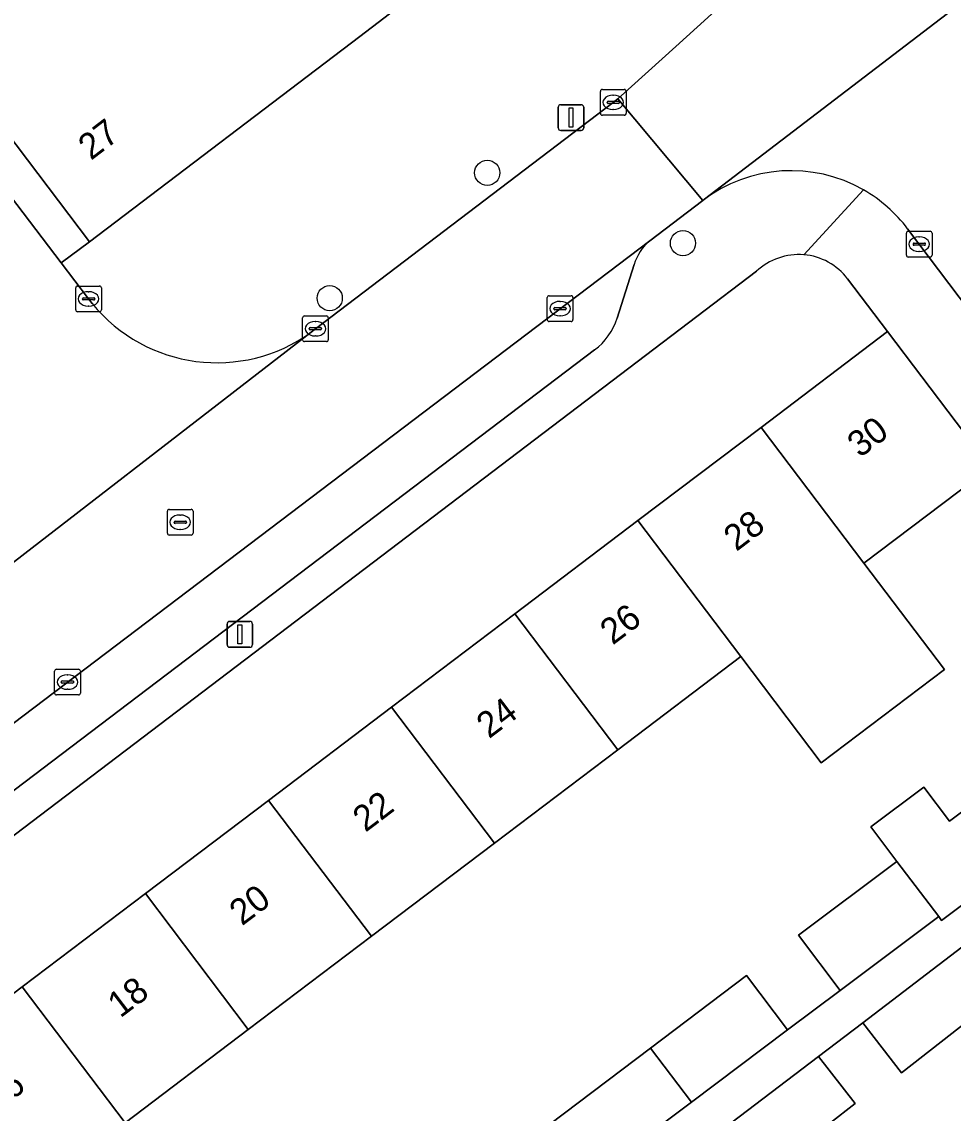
# Model space of a CAD drawing. Extents: x 160030 to 160839, y 385325 to 386450.
# Drawn here: x 160297.9 to 160334.07, y 385892.89 to 385935.27 of the extents above; entities that cross this region are included whole.
import ezdxf

# ---------------------------------------------------------------- set-up
doc = ezdxf.new("R2010")
doc.units = 0
for name, color, linetype in [('IMGEO_Boom', 7, 'Continuous'), ('IMGEO_Erf', 7, 'Continuous'), ('IMGEO_Kolk', 7, 'Continuous'), ('IMGEO_Lichtmast', 7, 'Continuous'), ('IMGEO_Pand', 7, 'Continuous'), ('IMGEO_Pand_nummerreeks', 7, 'Continuous'), ('IMGEO_Parkeervlak_open', 7, 'Continuous'), ('IMGEO_Rijbaan_lokaal_open', 7, 'Continuous'), ('IMGEO_Rioolput', 7, 'Continuous'), ('IMGEO_Voetpad_open', 7, 'Continuous')]:
    doc.layers.add(name, color=color, linetype=linetype)

msp = doc.modelspace()

# ---------------------------------------------------------------- linework, layer by layer
at = {"layer": 'IMGEO_Boom'}
for centre in [(160315.976, 385929.404), (160323.578, 385926.671), (160309.859, 385924.538)]:
    msp.add_circle(centre, 0.489, dxfattribs=at)
at = {"layer": 'IMGEO_Erf'}
for points in [[(160326.435, 385925.58), (160256.578, 385872.537), (160259.529, 385868.732), (160264.444, 385872.453), (160269.226, 385876.074), (160274.008, 385879.694), (160278.789, 385883.315), (160283.571, 385886.936), (160288.353, 385890.556), (160293.136, 385894.177), (160297.918, 385897.798)], [(160297.918, 385897.798), (160302.699, 385901.418), (160307.481, 385905.039), (160312.263, 385908.659), (160317.045, 385912.28), (160321.827, 385915.9), (160326.609, 385919.521), (160331.526, 385923.244), (160329.973, 385925.286)], [(160335.523, 385917.965), (160330.606, 385914.242), (160333.73, 385910.117), (160328.946, 385906.496), (160325.824, 385910.621), (160321.042, 385907), (160316.26, 385903.38), (160311.478, 385899.76), (160306.696, 385896.139), (160301.914, 385892.519)], [(160318.397, 385892.456), (160322.315, 385895.423), (160326.039, 385898.243), (160327.643, 385896.124), (160329.682, 385897.653), (160328.069, 385899.805), (160331.888, 385902.669), (160330.876, 385904.007), (160332.933, 385905.55), (160333.926, 385904.225), (160336.35, 385906.042)], [(160346.831, 385892.796), (160351.765, 385896.532), (160345.638, 385904.618), (160341.817, 385901.725), (160340.234, 385903.815), (160338.393, 385902.36), (160339.835, 385900.507), (160335.863, 385897.417), (160332.066, 385894.462), (160330.557, 385896.401), (160328.841, 385895.097), (160330.268, 385893.263), (160326.279, 385890.159)]]:
    msp.add_lwpolyline(points, dxfattribs=at)
for centre, radius, start, end in [((160328.074, 385923.836), 2.393, 85.3138, 133.2162), ((160328.072, 385923.842), 2.388, 37.2264, 85.2657)]:
    msp.add_arc(centre, radius, start, end, dxfattribs=at)
at = {"layer": 'IMGEO_Kolk'}
for p, q in [((160320.446, 385932.639), (160321.298, 385932.639)), ((160320.371, 385931.713), (160320.371, 385932.565)), ((160320.859, 385932.419), (160320.884, 385932.419)), ((160321.372, 385932.565), (160321.372, 385931.713)), ((160320.63, 385932.133), (160320.63, 385932.145)), ((160321.068, 385932.096), (160320.67, 385932.096)), ((160320.673, 385932.182), (160321.071, 385932.182)), ((160320.882, 385931.859), (160320.857, 385931.859)), ((160321.114, 385932.145), (160321.114, 385932.133)), ((160321.298, 385931.639), (160320.446, 385931.639)), ((160332.328, 385927.133), (160333.18, 385927.133)), ((160332.253, 385926.207), (160332.253, 385927.059)), ((160332.741, 385926.913), (160332.766, 385926.913)), ((160333.254, 385927.059), (160333.254, 385926.207)), ((160332.512, 385926.627), (160332.512, 385926.639)), ((160332.95, 385926.59), (160332.552, 385926.59)), ((160332.555, 385926.676), (160332.953, 385926.676)), ((160332.764, 385926.353), (160332.739, 385926.353)), ((160332.996, 385926.639), (160332.996, 385926.627)), ((160333.18, 385926.133), (160332.328, 385926.133)), ((160300.068, 385925.008), (160300.92, 385925.008)), ((160299.993, 385924.082), (160299.993, 385924.934)), ((160300.481, 385924.788), (160300.506, 385924.788)), ((160300.994, 385924.934), (160300.994, 385924.082)), ((160318.379, 385924.63), (160319.231, 385924.63)), ((160300.252, 385924.502), (160300.252, 385924.514)), ((160300.69, 385924.465), (160300.292, 385924.465)), ((160300.295, 385924.551), (160300.693, 385924.551)), ((160300.504, 385924.228), (160300.479, 385924.228)), ((160300.736, 385924.514), (160300.736, 385924.502)), ((160318.304, 385923.704), (160318.304, 385924.556)), ((160318.606, 385924.173), (160319.004, 385924.173)), ((160318.792, 385924.41), (160318.817, 385924.41)), ((160319.305, 385924.556), (160319.305, 385923.704)), ((160300.92, 385924.008), (160300.068, 385924.008)), ((160308.801, 385922.923), (160308.801, 385923.775)), ((160308.876, 385923.849), (160309.728, 385923.849)), ((160309.802, 385923.775), (160309.802, 385922.923)), ((160318.563, 385924.124), (160318.563, 385924.136)), ((160319.001, 385924.087), (160318.603, 385924.087)), ((160318.815, 385923.85), (160318.79, 385923.85)), ((160319.047, 385924.136), (160319.047, 385924.124)), ((160309.06, 385923.343), (160309.06, 385923.355)), ((160309.498, 385923.306), (160309.1, 385923.306)), ((160309.103, 385923.392), (160309.501, 385923.392)), ((160309.289, 385923.629), (160309.314, 385923.629)), ((160309.544, 385923.355), (160309.544, 385923.343)), ((160319.231, 385923.63), (160318.379, 385923.63)), ((160309.312, 385923.069), (160309.287, 385923.069)), ((160309.728, 385922.849), (160308.876, 385922.849)), ((160299.172, 385909.204), (160299.172, 385910.056)), ((160299.247, 385910.13), (160300.099, 385910.13)), ((160299.66, 385909.91), (160299.685, 385909.91)), ((160300.173, 385910.056), (160300.173, 385909.204)), ((160299.431, 385909.624), (160299.431, 385909.636)), ((160299.869, 385909.587), (160299.471, 385909.587)), ((160299.474, 385909.673), (160299.872, 385909.673)), ((160299.683, 385909.35), (160299.658, 385909.35)), ((160299.915, 385909.636), (160299.915, 385909.624)), ((160300.099, 385909.13), (160299.247, 385909.13))]:
    msp.add_line(p, q, dxfattribs=at)
for points in [[(160320.446, 385932.639), (160321.298, 385932.639)], [(160320.371, 385931.713), (160320.371, 385932.565)], [(160321.372, 385932.565), (160321.372, 385931.713)], [(160321.298, 385931.639), (160320.446, 385931.639)], [(160332.328, 385927.133), (160333.18, 385927.133)], [(160332.253, 385926.207), (160332.253, 385927.059)], [(160333.254, 385927.059), (160333.254, 385926.207)], [(160333.18, 385926.133), (160332.328, 385926.133)], [(160300.068, 385925.008), (160300.92, 385925.008)], [(160299.993, 385924.082), (160299.993, 385924.934)], [(160300.994, 385924.934), (160300.994, 385924.082)], [(160318.379, 385924.63), (160319.231, 385924.63)], [(160318.304, 385923.704), (160318.304, 385924.556)], [(160319.305, 385924.556), (160319.305, 385923.704)], [(160300.92, 385924.008), (160300.068, 385924.008)], [(160308.801, 385922.923), (160308.801, 385923.775)], [(160308.876, 385923.849), (160309.728, 385923.849)], [(160309.802, 385923.775), (160309.802, 385922.923)], [(160319.231, 385923.63), (160318.379, 385923.63)], [(160309.728, 385922.849), (160308.876, 385922.849)], [(160299.172, 385909.204), (160299.172, 385910.056)], [(160299.247, 385910.13), (160300.099, 385910.13)], [(160300.173, 385910.056), (160300.173, 385909.204)], [(160300.099, 385909.13), (160299.247, 385909.13)]]:
    msp.add_lwpolyline(points, dxfattribs=at)
for centre, radius, start, end in [((160320.448, 385932.563), 0.0765, 91.552, 178.448), ((160320.448, 385932.563), 0.0765, 91.552, 178.448), ((160321.296, 385932.563), 0.0765, 1.552, 88.448), ((160321.296, 385932.563), 0.0765, 1.552, 88.448), ((160320.67, 385932.142), 0.0403, 85.8775, 175.7526), ((160320.667, 385932.132), 0.0366, 178.938, 274.7102), ((160321.071, 385932.139), 0.043, 264.8664, 352.4533), ((160321.075, 385932.144), 0.0386, 1.7309, 96.639), ((160320.448, 385931.715), 0.0765, 181.552, 268.448), ((160320.448, 385931.715), 0.0765, 181.552, 268.448), ((160321.296, 385931.715), 0.0765, 271.552, 358.448), ((160321.296, 385931.715), 0.0765, 271.552, 358.448), ((160332.33, 385927.057), 0.0765, 91.552, 178.448), ((160332.33, 385927.057), 0.0765, 91.552, 178.448), ((160333.178, 385927.057), 0.0765, 1.552, 88.448), ((160333.178, 385927.057), 0.0765, 1.552, 88.448), ((160332.552, 385926.636), 0.0403, 85.8775, 175.7526), ((160332.549, 385926.626), 0.0366, 178.938, 274.7102), ((160332.953, 385926.633), 0.043, 264.8664, 352.4533), ((160332.957, 385926.638), 0.0386, 1.7309, 96.639), ((160332.33, 385926.209), 0.0765, 181.552, 268.448), ((160332.33, 385926.209), 0.0765, 181.552, 268.448), ((160333.178, 385926.209), 0.0765, 271.552, 358.448), ((160333.178, 385926.209), 0.0765, 271.552, 358.448), ((160300.07, 385924.932), 0.0765, 91.552, 178.448), ((160300.07, 385924.932), 0.0765, 91.552, 178.448), ((160300.918, 385924.932), 0.0765, 1.552, 88.448), ((160300.918, 385924.932), 0.0765, 1.552, 88.448), ((160318.381, 385924.554), 0.0765, 91.552, 178.448), ((160318.381, 385924.554), 0.0765, 91.552, 178.448), ((160319.229, 385924.554), 0.0765, 1.552, 88.448), ((160319.229, 385924.554), 0.0765, 1.552, 88.448), ((160300.292, 385924.511), 0.0403, 85.8775, 175.7526), ((160300.289, 385924.501), 0.0366, 178.938, 274.7102), ((160300.693, 385924.508), 0.043, 264.8664, 352.4533), ((160300.697, 385924.513), 0.0386, 1.7309, 96.639), ((160318.603, 385924.133), 0.0403, 85.8775, 175.7526), ((160319.008, 385924.135), 0.0386, 1.7309, 96.639), ((160300.07, 385924.084), 0.0765, 181.552, 268.448), ((160300.07, 385924.084), 0.0765, 181.552, 268.448), ((160300.918, 385924.084), 0.0765, 271.552, 358.448), ((160300.918, 385924.084), 0.0765, 271.552, 358.448), ((160308.878, 385923.773), 0.0765, 91.552, 178.448), ((160308.878, 385923.773), 0.0765, 91.552, 178.448), ((160309.726, 385923.773), 0.0765, 1.552, 88.448), ((160309.726, 385923.773), 0.0765, 1.552, 88.448), ((160318.6, 385924.123), 0.0366, 178.938, 274.7102), ((160319.004, 385924.13), 0.043, 264.8664, 352.4533), ((160309.1, 385923.352), 0.0403, 85.8775, 175.7526), ((160309.097, 385923.342), 0.0366, 178.938, 274.7102), ((160309.501, 385923.349), 0.043, 264.8664, 352.4533), ((160309.505, 385923.354), 0.0386, 1.7309, 96.639), ((160318.381, 385923.706), 0.0765, 181.552, 268.448), ((160318.381, 385923.706), 0.0765, 181.552, 268.448), ((160319.229, 385923.706), 0.0765, 271.552, 358.448), ((160319.229, 385923.706), 0.0765, 271.552, 358.448), ((160308.878, 385922.925), 0.0765, 181.552, 268.448), ((160308.878, 385922.925), 0.0765, 181.552, 268.448), ((160309.726, 385922.925), 0.0765, 271.552, 358.448), ((160309.726, 385922.925), 0.0765, 271.552, 358.448), ((160299.249, 385910.054), 0.0765, 91.552, 178.448), ((160299.249, 385910.054), 0.0765, 91.552, 178.448), ((160300.097, 385910.054), 0.0765, 1.552, 88.448), ((160300.097, 385910.054), 0.0765, 1.552, 88.448), ((160299.471, 385909.633), 0.0403, 85.8775, 175.7526), ((160299.468, 385909.623), 0.0366, 178.938, 274.7102), ((160299.872, 385909.63), 0.043, 264.8664, 352.4533), ((160299.876, 385909.635), 0.0386, 1.7309, 96.639), ((160299.249, 385909.206), 0.0765, 181.552, 268.448), ((160299.249, 385909.206), 0.0765, 181.552, 268.448), ((160300.097, 385909.206), 0.0765, 271.552, 358.448), ((160300.097, 385909.206), 0.0765, 271.552, 358.448)]:
    msp.add_arc(centre, radius, start, end, dxfattribs=at)
for centre, major_axis, ratio, start_param, end_param in [((160320.858, 385932.139), (-0.387, 0.002), 0.722429, 4.712389, 7.853982), ((160320.883, 385932.139), (-0.39, 0.002), 0.717154, 1.570796, 4.712389), ((160332.74, 385926.633), (-0.387, 0.002), 0.722429, 4.712389, 7.853982), ((160332.765, 385926.633), (-0.39, 0.002), 0.717154, 1.570796, 4.712389), ((160300.48, 385924.508), (-0.387, 0.002), 0.722429, 4.712389, 7.853982), ((160300.505, 385924.508), (-0.39, 0.002), 0.717154, 1.570796, 4.712389), ((160318.791, 385924.13), (-0.387, 0.002), 0.722429, 4.712389, 7.853982), ((160318.816, 385924.13), (-0.39, 0.002), 0.717154, 1.570796, 4.712389), ((160309.288, 385923.349), (-0.387, 0.002), 0.722429, 4.712389, 7.853982), ((160309.313, 385923.349), (-0.39, 0.002), 0.717154, 1.570796, 4.712389), ((160299.659, 385909.63), (-0.387, 0.002), 0.722429, 4.712389, 7.853982), ((160299.684, 385909.63), (-0.39, 0.002), 0.717154, 1.570796, 4.712389)]:
    msp.add_ellipse(centre, major_axis=major_axis, ratio=ratio, start_param=start_param, end_param=end_param, dxfattribs=at)
at = {"layer": 'IMGEO_Lichtmast'}
for p, q in [((160318.733, 385931.148), (160318.733, 385931.948)), ((160318.733, 385931.948), (160318.733, 385931.148)), ((160318.833, 385932.048), (160319.623, 385932.048)), ((160319.623, 385932.048), (160318.833, 385932.048)), ((160319.723, 385931.948), (160319.723, 385931.148)), ((160319.723, 385931.148), (160319.723, 385931.948)), ((160319.623, 385931.048), (160318.833, 385931.048)), ((160318.833, 385931.048), (160319.623, 385931.048)), ((160305.87, 385911.084), (160305.87, 385911.884)), ((160305.87, 385911.884), (160305.87, 385911.084)), ((160305.97, 385911.984), (160306.76, 385911.984)), ((160306.76, 385911.984), (160305.97, 385911.984)), ((160306.86, 385911.884), (160306.86, 385911.084)), ((160306.86, 385911.084), (160306.86, 385911.884)), ((160306.76, 385910.984), (160305.97, 385910.984)), ((160305.97, 385910.984), (160306.76, 385910.984))]:
    msp.add_line(p, q, dxfattribs=at)
for points in [[(160319.153, 385931.923), (160319.303, 385931.923), (160319.303, 385931.173), (160319.153, 385931.173), (160319.153, 385931.923)], [(160306.29, 385911.859), (160306.44, 385911.859), (160306.44, 385911.109), (160306.29, 385911.109), (160306.29, 385911.859)]]:
    msp.add_lwpolyline(points, dxfattribs=at)
for centre, start, end in [((160318.833, 385931.948), 90, 180), ((160318.833, 385931.948), 90, 180), ((160319.623, 385931.948), 0, 90), ((160319.623, 385931.948), 360, 90), ((160318.833, 385931.148), 180, 270), ((160318.833, 385931.148), 180, 270), ((160319.623, 385931.148), 270, 0), ((160319.623, 385931.148), 270, 0), ((160305.97, 385911.884), 90, 180), ((160305.97, 385911.884), 90, 180), ((160306.76, 385911.884), 0, 90), ((160306.76, 385911.884), 360, 90), ((160305.97, 385911.084), 180, 270), ((160305.97, 385911.084), 180, 270), ((160306.76, 385911.084), 270, 0), ((160306.76, 385911.084), 270, 0)]:
    msp.add_arc(centre, 0.1, start, end, dxfattribs=at)
at = {"layer": 'IMGEO_Pand'}
msp.add_lwpolyline([(160274.238, 385961.479), (160300.528, 385926.728), (160311.028, 385934.695), (160315.959, 385938.476)], dxfattribs=at)
for points in [[(160331.526, 385923.244), (160326.609, 385919.521), (160330.606, 385914.242), (160335.523, 385917.965)], [(160326.609, 385919.521), (160321.827, 385915.9), (160325.824, 385910.621), (160328.946, 385906.496), (160333.73, 385910.117), (160330.606, 385914.242)], [(160321.042, 385907), (160325.824, 385910.621), (160321.827, 385915.9), (160317.045, 385912.28)], [(160316.26, 385903.38), (160321.042, 385907), (160317.045, 385912.28), (160312.263, 385908.659)], [(160312.263, 385908.659), (160307.481, 385905.039), (160311.478, 385899.76), (160316.26, 385903.38)], [(160336.35, 385906.042), (160333.926, 385904.225), (160332.933, 385905.55), (160330.876, 385904.007), (160331.888, 385902.669), (160333.511, 385900.525), (160333.621, 385900.379), (160338.085, 385903.728)], [(160306.696, 385896.139), (160311.478, 385899.76), (160307.481, 385905.039), (160302.699, 385901.418)], [(160331.888, 385902.669), (160328.069, 385899.805), (160329.682, 385897.653), (160333.511, 385900.525)], [(160302.699, 385901.418), (160297.918, 385897.798), (160301.914, 385892.519), (160306.696, 385896.139)], [(160335.863, 385897.417), (160334.413, 385899.333), (160330.557, 385896.401), (160332.066, 385894.462)], [(160327.643, 385896.124), (160326.039, 385898.243), (160322.315, 385895.423), (160323.907, 385893.322)], [(160297.918, 385897.798), (160293.136, 385894.177), (160297.132, 385888.898), (160297.245, 385888.983), (160299.157, 385886.457), (160303.826, 385889.993), (160301.914, 385892.519)], [(160323.907, 385893.322), (160322.315, 385895.423), (160318.397, 385892.456), (160319.975, 385890.373)], [(160328.841, 385895.097), (160324.843, 385892.056), (160326.279, 385890.159), (160330.268, 385893.263)]]:
    msp.add_lwpolyline(points, close=True, dxfattribs=at)
at = {"layer": 'IMGEO_Parkeervlak_open'}
for points in [[(160322.288, 385926.767), (160291.178, 385903.192), (160260.226, 385879.69), (160259.707, 385879.286)], [(160321.019, 385923.762), (160321.678, 385925.846)], [(160263.491, 385879.768), (160267.148, 385882.321), (160292.441, 385901.527), (160320.145, 385922.524)]]:
    msp.add_lwpolyline(points, dxfattribs=at)
for centre, radius, start, end in [((160323.576, 385925.251), 1.989, 130.3636, 162.6015), ((160318.637, 385924.516), 2.499, 307.1281, 342.4294)]:
    msp.add_arc(centre, radius, start, end, dxfattribs=at)
at = {"layer": 'IMGEO_Rijbaan_lokaal_open'}
for points in [[(160395.112, 385988.396), (160392.837, 385988.551), (160392.64, 385988.555), (160390.263, 385986.741), (160359.957, 385963.714), (160354.853, 385959.852), (160335.37, 385945.037), (160332.879, 385943.015), (160325.513, 385936.326), (160323.295, 385934.312), (160321.054, 385932.279), (160324.349, 385928.333), (160324.413, 385928.386), (160339.117, 385939.628), (160347.562, 385946.047)], [(160368.411, 385978.162), (160357.132, 385969.603), (160352.983, 385965.317), (160345.447, 385959.66), (160348.13, 385956.063), (160344.175, 385953.049), (160341.452, 385956.637), (160327.445, 385946.111), (160327.366, 385946.041), (160329.14, 385943.771), (160328.828, 385943.51), (160325.133, 385940.705), (160323.288, 385939.305), (160321.032, 385942.311), (160315.959, 385938.476), (160311.028, 385934.695), (160300.528, 385926.728), (160299.426, 385925.902), (160300.493, 385924.507), (160300.632, 385924.328)], [(160300.632, 385924.328), (160300.493, 385924.507), (160299.426, 385925.902), (160274.289, 385958.969)], [(160339.117, 385939.628), (160324.413, 385928.386), (160324.349, 385928.333)], [(160309.139, 385923.215), (160309.303, 385923.348), (160320.872, 385932.139), (160321.054, 385932.279), (160323.295, 385934.312), (160325.513, 385936.326)], [(160322.288, 385926.767), (160324.349, 385928.333), (160321.054, 385932.279), (160320.872, 385932.139), (160309.303, 385923.348), (160309.139, 385923.215), (160294.924, 385912.241), (160272.144, 385895.008), (160250.573, 385878.611), (160236.592, 385867.964), (160232.453, 385864.762), (160226.524, 385860.463)], [(160332.303, 385927.233), (160345.107, 385910.299), (160358.716, 385892.358), (160358.891, 385892.166), (160368.75, 385879.341), (160369.011, 385878.899), (160390.932, 385850.046), (160400.824, 385837.058), (160410.888, 385823.854), (160427.481, 385801.96), (160433.017, 385806.06), (160432.182, 385807.154), (160431.721, 385807.759), (160424.163, 385817.668), (160408.384, 385838.431), (160407.664, 385839.378)], [(160229.444, 385856.309), (160248.486, 385870.73), (160253.767, 385874.761), (160259.317, 385878.983), (160259.707, 385879.286), (160260.226, 385879.69), (160291.178, 385903.192), (160322.288, 385926.767)], [(160294.924, 385912.241), (160309.139, 385923.215)]]:
    msp.add_lwpolyline(points, dxfattribs=at)
for centre, radius, start, end in [((160327.777, 385923.813), 5.673, 60.2332, 127.1708), ((160327.78, 385923.815), 5.669, 37.0813, 60.2534), ((160305.475, 385928.281), 6.252, 219.2186, 305.8737), ((160305.475, 385928.281), 6.252, 219.2186, 305.8737)]:
    msp.add_arc(centre, radius, start, end, dxfattribs=at)
at = {"layer": 'IMGEO_Rioolput'}
for p, q in [((160303.552, 385915.411), (160303.552, 385916.263)), ((160303.627, 385916.337), (160304.479, 385916.337)), ((160304.04, 385916.117), (160304.065, 385916.117)), ((160304.553, 385916.263), (160304.553, 385915.411)), ((160303.811, 385915.831), (160303.811, 385915.843)), ((160304.249, 385915.794), (160303.851, 385915.794)), ((160303.854, 385915.88), (160304.252, 385915.88)), ((160304.295, 385915.843), (160304.295, 385915.831)), ((160304.479, 385915.337), (160303.627, 385915.337)), ((160304.063, 385915.557), (160304.038, 385915.557))]:
    msp.add_line(p, q, dxfattribs=at)
for points in [[(160303.552, 385915.411), (160303.552, 385916.263)], [(160303.627, 385916.337), (160304.479, 385916.337)], [(160304.553, 385916.263), (160304.553, 385915.411)], [(160304.479, 385915.337), (160303.627, 385915.337)]]:
    msp.add_lwpolyline(points, dxfattribs=at)
for centre, radius, start, end in [((160303.629, 385916.261), 0.0765, 91.552, 178.448), ((160303.629, 385916.261), 0.0765, 91.552, 178.448), ((160304.477, 385916.261), 0.0765, 1.552, 88.448), ((160304.477, 385916.261), 0.0765, 1.552, 88.448), ((160303.851, 385915.84), 0.0403, 85.8775, 175.7526), ((160303.848, 385915.83), 0.0366, 178.938, 274.7102), ((160304.252, 385915.837), 0.043, 264.8664, 352.4533), ((160304.256, 385915.842), 0.0386, 1.7309, 96.639), ((160303.629, 385915.413), 0.0765, 181.552, 268.448), ((160303.629, 385915.413), 0.0765, 181.552, 268.448), ((160304.477, 385915.413), 0.0765, 271.552, 358.448), ((160304.477, 385915.413), 0.0765, 271.552, 358.448)]:
    msp.add_arc(centre, radius, start, end, dxfattribs=at)
for centre, major_axis, ratio, start_param, end_param in [((160304.039, 385915.837), (-0.387, 0.002), 0.722429, 4.712389, 7.853982), ((160304.064, 385915.837), (-0.39, 0.002), 0.717154, 1.570796, 4.712389)]:
    msp.add_ellipse(centre, major_axis=major_axis, ratio=ratio, start_param=start_param, end_param=end_param, dxfattribs=at)
at = {"layer": 'IMGEO_Voetpad_open'}
msp.add_lwpolyline([(160274.238, 385961.479), (160273.026, 385963.07), (160271.801, 385962.176), (160272.271, 385961.56), (160274.289, 385958.969), (160299.426, 385925.902), (160300.528, 385926.728)], close=True, dxfattribs=at)
for points in [[(160330.593, 385928.737), (160328.269, 385926.221)], [(160328.269, 385926.221), (160330.593, 385928.737)], [(160324.349, 385928.333), (160322.288, 385926.767)], [(160345.107, 385910.299), (160332.303, 385927.233)], [(160321.678, 385925.846), (160321.019, 385923.762)], [(160259.707, 385879.286), (160259.317, 385878.983), (160253.767, 385874.761), (160255.232, 385871.451), (160256.578, 385872.537), (160326.435, 385925.58)], [(160329.973, 385925.286), (160331.526, 385923.244), (160335.523, 385917.965), (160341.653, 385909.841), (160343.174, 385907.832), (160344.055, 385906.708), (160345.638, 385904.618), (160351.765, 385896.532), (160355.831, 385891.162), (160356.339, 385890.539), (160359.877, 385887.94)], [(160320.145, 385922.524), (160292.441, 385901.527), (160267.148, 385882.321), (160263.491, 385879.768)], [(160324.843, 385892.056), (160328.841, 385895.097), (160330.557, 385896.401), (160334.413, 385899.333), (160338.393, 385902.36), (160340.234, 385903.815), (160344.055, 385906.708), (160343.174, 385907.832), (160339.302, 385904.9), (160338.085, 385903.728), (160333.621, 385900.379), (160333.511, 385900.525), (160329.682, 385897.653), (160327.643, 385896.124), (160323.907, 385893.322), (160319.975, 385890.373)]]:
    msp.add_lwpolyline(points, dxfattribs=at)
for centre, radius, start, end in [((160327.777, 385923.813), 5.673, 60.2332, 127.1708), ((160327.78, 385923.815), 5.669, 37.0813, 60.2534), ((160323.576, 385925.251), 1.989, 130.3636, 162.6015), ((160328.074, 385923.836), 2.393, 85.3138, 133.2162), ((160328.072, 385923.842), 2.388, 37.2264, 85.2657), ((160318.637, 385924.516), 2.499, 307.1281, 342.4294)]:
    msp.add_arc(centre, radius, start, end, dxfattribs=at)

# ---------------------------------------------------------------- texts
at = {"layer": 'IMGEO_Pand_nummerreeks'}
for s, rotation, p in [('27', 37.4772, (160300.586, 385929.864)), ('30', 37.1309, (160330.45, 385918.315)), ('28', 37.1334, (160325.65, 385914.68)), ('26', 37.1309, (160320.847, 385911.045)), ('24', 37.1309, (160316.047, 385907.41)), ('22', 37.1309, (160311.245, 385903.775)), ('20', 37.1309, (160306.451, 385900.144)), ('18', 37.1309, (160301.723, 385896.565)), ('16', 37.1334, (160296.921, 385892.928))]:
    msp.add_text(s, height=1, rotation=rotation, dxfattribs=at).set_placement(p)

doc.saveas('drawing.dxf')
